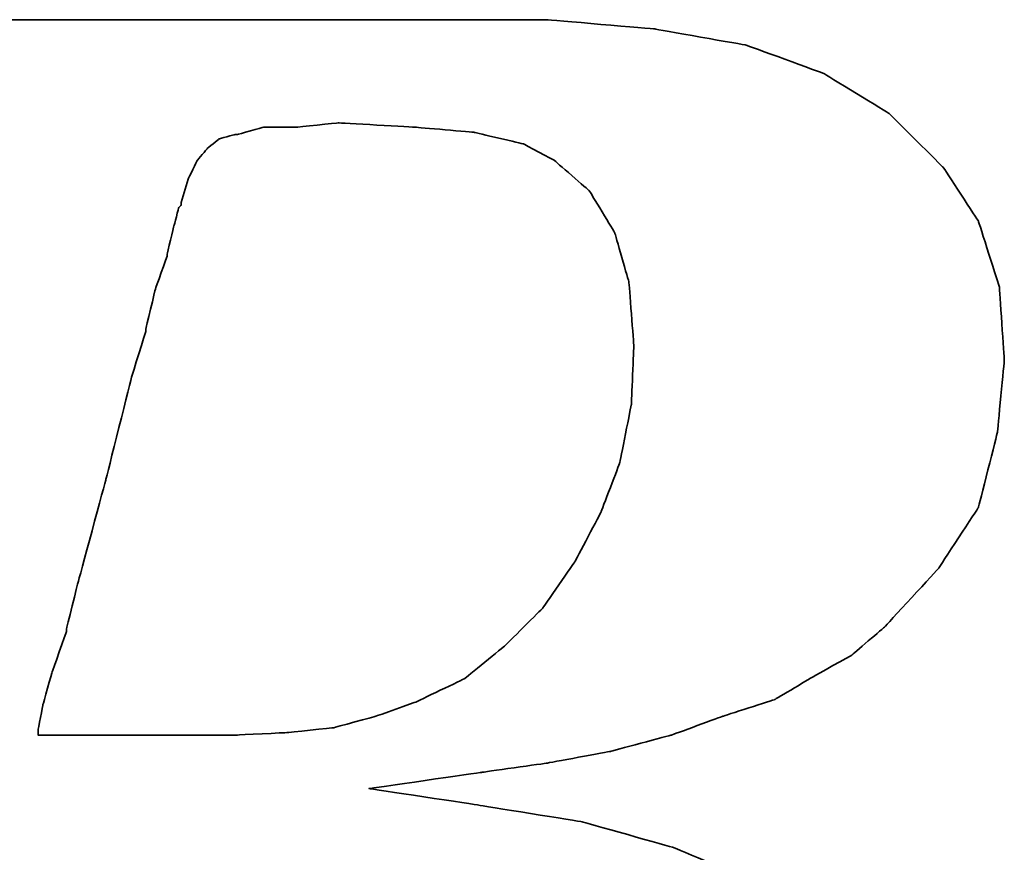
# Model space of a CAD drawing. Header units: millimetres. Extents: x -257 to 3135, y -1556 to 860.
# Tile 390 of 633: x 1312.91 to 1315.39, y -1260.5 to -1258.4. Entities that reach past the tile are written whole.
import ezdxf

# ---------------------------------------------------------------- set-up
doc = ezdxf.new("R2010")
doc.units = ezdxf.units.MM
doc.layers.add('DIM', color=4, linetype='CONTINUOUS')
doc.layers.add('layer 1', color=7, linetype='CONTINUOUS')

# ---------------------------------------------------------------- blocks, each defined once
blk = doc.blocks.new('TBI MOTION logo(完整正式版)')
at = {"layer": 'layer 1', "color": 22, "lineweight": 35}
for points, knots in [([(-64.65375, -6.86375), (-64.65375, -6.86375), (-64.84375, -7.29625), (-64.84375, -7.29625), (-64.84375, -7.29625), (-64.84375, -7.29625), (-64.86875, -7.34375), (-64.86875, -7.34375), (-64.86875, -7.34375), (-64.86875, -7.34375), (-64.86875, -7.36875), (-64.86875, -7.36875), (-64.86875, -7.36875), (-64.86875, -7.36875), (-65.15375, -7.65375), (-65.15375, -7.65375), (-65.15375, -7.65375), (-65.15375, -7.65375), (-65.17875, -7.65375), (-65.17875, -7.65375), (-65.17875, -7.65375), (-65.17875, -7.65375), (-65.20375, -7.67875), (-65.20375, -7.67875), (-65.20375, -7.67875), (-65.20375, -7.67875), (-65.58875, -7.87125), (-65.58875, -7.87125), (-65.58875, -7.87125), (-65.58875, -7.87125), (-65.63375, -7.87125), (-65.63375, -7.87125), (-65.63375, -7.87125), (-65.63375, -7.87125), (-65.65875, -7.89375), (-65.65875, -7.89375), (-65.65875, -7.89375), (-65.65875, -7.89375), (-66.09375, -7.94375), (-66.09375, -7.94375), (-66.09375, -7.94375), (-66.09375, -7.94375), (-66.11375, -7.94375), (-66.11375, -7.94375), (-66.11375, -7.94375), (-66.11375, -7.94375), (-66.16375, -7.94375), (-66.16375, -7.94375), (-66.16375, -7.94375), (-66.16375, -7.94375), (-66.30875, -7.94375), (-66.30875, -7.94375), (-66.30875, -7.94375), (-66.30875, -7.94375), (-66.69375, -7.94375), (-66.69375, -7.94375), (-66.69375, -7.94375), (-66.69375, -7.94375), (-67.07375, -7.94375), (-67.07375, -7.94375), (-67.07375, -7.94375), (-67.07375, -7.94375), (-67.12375, -7.94375), (-67.12375, -7.94375), (-67.12375, -7.94375), (-67.12375, -7.94375), (-67.12375, -7.96625), (-67.12375, -7.96625), (-67.12375, -7.96625), (-67.12375, -7.96625), (-67.14875, -7.99125), (-67.14875, -7.99125), (-67.14875, -7.99125), (-67.14875, -7.99125), (-67.24375, -8.34875), (-67.24375, -8.34875), (-67.24375, -8.34875), (-67.24375, -8.34875), (-67.31375, -8.68625), (-67.31375, -8.68625), (-67.31375, -8.68625), (-67.31375, -8.68625), (-67.26875, -8.68625), (-67.26875, -8.68625), (-67.26875, -8.68625), (-67.26875, -8.68625), (-67.07375, -8.68625), (-67.07375, -8.68625), (-67.07375, -8.68625), (-67.07375, -8.68625), (-66.54875, -8.68625), (-66.54875, -8.68625), (-66.54875, -8.68625), (-66.54875, -8.68625), (-65.82625, -8.68625), (-65.82625, -8.68625), (-65.82625, -8.68625), (-65.82625, -8.68625), (-65.01375, -8.68625), (-65.01375, -8.68625), (-65.01375, -8.68625), (-65.01375, -8.68625), (-64.05375, -8.68625), (-64.05375, -8.68625), (-64.05375, -8.68625), (-64.05375, -8.68625), (-62.08375, -8.68625), (-62.08375, -8.68625), (-62.08375, -8.68625), (-62.08375, -8.68625), (-60.06875, -8.68625), (-60.06875, -8.68625), (-60.06875, -8.68625), (-60.06875, -8.68625), (-59.10875, -8.68625), (-59.10875, -8.68625), (-59.10875, -8.68625), (-59.10875, -8.68625), (-58.29375, -8.68625), (-58.29375, -8.68625), (-58.29375, -8.68625), (-58.29375, -8.68625), (-57.57375, -8.68625), (-57.57375, -8.68625), (-57.57375, -8.68625), (-57.57375, -8.68625), (-57.04875, -8.68625), (-57.04875, -8.68625), (-57.04875, -8.68625), (-57.04875, -8.68625), (-56.85375, -8.68625), (-56.85375, -8.68625), (-56.85375, -8.68625), (-56.85375, -8.68625), (-56.70875, -8.68625), (-56.70875, -8.68625), (-56.70875, -8.68625), (-56.70875, -8.68625), (-56.61375, -8.68625), (-56.61375, -8.68625), (-56.61375, -8.68625), (-56.61375, -8.68625), (-56.56875, -8.68625), (-56.56875, -8.68625), (-56.56875, -8.68625), (-56.56875, -8.68625), (-55.65375, -8.63875), (-55.65375, -8.63875), (-55.65375, -8.63875), (-55.65375, -8.63875), (-54.76875, -8.51875), (-54.76875, -8.51875), (-54.76875, -8.51875), (-54.76875, -8.51875), (-53.90375, -8.30375), (-53.90375, -8.30375), (-53.90375, -8.30375), (-53.90375, -8.30375), (-53.08875, -8.03875), (-53.08875, -8.03875), (-53.08875, -8.03875), (-53.08875, -8.03875), (-52.34375, -7.65375), (-52.34375, -7.65375), (-52.34375, -7.65375), (-52.34375, -7.65375), (-51.69875, -7.29625), (-51.69875, -7.29625), (-51.69875, -7.29625), (-51.69875, -7.29625), (-51.21875, -6.91125), (-51.21875, -6.91125), (-51.21875, -6.91125), (-51.21875, -6.91125), (-50.83375, -6.50375), (-50.83375, -6.50375), (-50.83375, -6.50375), (-50.83375, -6.50375), (-50.44875, -5.94875), (-50.44875, -5.94875), (-50.44875, -5.94875), (-50.44875, -5.94875), (-50.13875, -5.30375), (-50.13875, -5.30375), (-50.13875, -5.30375), (-50.13875, -5.30375), (-49.99375, -4.65375), (-49.99375, -4.65375), (-49.99375, -4.65375), (-49.99375, -4.65375), (-49.92375, -3.98375), (-49.92375, -3.98375), (-49.92375, -3.98375), (-49.92375, -3.98375), (-49.99375, -3.19374), (-49.99375, -3.19374), (-49.99375, -3.19374), (-49.99375, -3.19374), (-50.23374, -2.44874), (-50.23374, -2.44874), (-50.23374, -2.44874), (-50.23374, -2.44874), (-50.59375, -1.87374), (-50.59375, -1.87374), (-50.59375, -1.87374), (-50.59375, -1.87374), (-51.09875, -1.31874), (-51.09875, -1.31874), (-51.09875, -1.31874), (-51.09875, -1.31874), (-51.74375, -0.81875), (-51.74375, -0.81875), (-51.74375, -0.81875), (-51.74375, -0.81875), (-52.53875, -0.48125), (-52.53875, -0.48125), (-52.53875, -0.48125), (-52.53875, -0.48125), (-53.47375, -0.21875), (-53.47375, -0.21875), (-53.47375, -0.21875), (-53.47375, -0.21875), (-54.52875, -0.04874), (-54.52875, -0.04874), (-54.52875, -0.04874), (-54.52875, -0.04874), (-55.65375, 0.12125), (-55.65375, 0.12125), (-55.65375, 0.12125), (-55.65375, 0.12125), (-54.50375, 0.28624), (-54.50375, 0.28624), (-54.50375, 0.28624), (-54.50375, 0.28624), (-53.83375, 0.38124), (-53.83375, 0.38124), (-53.83375, 0.38124), (-53.83375, 0.38124), (-53.18375, 0.50125), (-53.18375, 0.50125), (-53.18375, 0.50125), (-53.18375, 0.50125), (-52.55875, 0.66874), (-52.55875, 0.66874), (-52.55875, 0.66874), (-52.55875, 0.66874), (-52.03375, 0.86124), (-52.03375, 0.86124), (-52.03375, 0.86124), (-52.03375, 0.86124), (-51.50374, 1.03124), (-51.50374, 1.03124), (-51.50374, 1.03124), (-51.50374, 1.03124), (-51.09875, 1.27125), (-51.09875, 1.27125), (-51.09875, 1.27125), (-51.09875, 1.27125), (-50.71375, 1.48624), (-50.71375, 1.48624), (-50.71375, 1.48624), (-50.71375, 1.48624), (-50.37625, 1.77625), (-50.37625, 1.77625), (-50.37625, 1.77625), (-50.37625, 1.77625), (-49.82375, 2.37625), (-49.82375, 2.37625), (-49.82375, 2.37625), (-49.82375, 2.37625), (-49.41875, 2.99625), (-49.41875, 2.99625), (-49.41875, 2.99625), (-49.41875, 2.99625), (-49.22375, 3.76625), (-49.22375, 3.76625), (-49.22375, 3.76625), (-49.22375, 3.76625), (-49.15375, 4.50874), (-49.15375, 4.50874), (-49.15375, 4.50874), (-49.15375, 4.50874), (-49.20375, 5.25125), (-49.20375, 5.25125), (-49.20375, 5.25125), (-49.20375, 5.25125), (-49.41875, 5.92625), (-49.41875, 5.92625), (-49.41875, 5.92625), (-49.41875, 5.92625), (-49.77875, 6.47625), (-49.77875, 6.47625), (-49.77875, 6.47625), (-49.77875, 6.47625), (-50.33125, 7.02624), (-50.33125, 7.02624), (-50.33125, 7.02624), (-50.33125, 7.02624), (-51.00125, 7.43625), (-51.00125, 7.43625), (-51.00125, 7.43625), (-51.00125, 7.43625), (-51.79375, 7.72625), (-51.79375, 7.72625), (-51.79375, 7.72625), (-51.79375, 7.72625), (-52.72875, 7.89124), (-52.72875, 7.89124), (-52.72875, 7.89124), (-52.72875, 7.89124), (-53.83375, 7.98625), (-53.83375, 7.98625), (-53.83375, 7.98625), (-53.83375, 7.98625), (-53.92875, 7.98625), (-53.92875, 7.98625), (-53.92875, 7.98625), (-53.92875, 7.98625), (-54.26375, 7.98625), (-54.26375, 7.98625), (-54.26375, 7.98625), (-54.26375, 7.98625), (-54.74375, 7.98625), (-54.74375, 7.98625), (-54.74375, 7.98625), (-54.74375, 7.98625), (-55.36875, 7.98625), (-55.36875, 7.98625), (-55.36875, 7.98625), (-55.36875, 7.98625), (-56.13375, 7.98625), (-56.13375, 7.98625), (-56.13375, 7.98625), (-56.13375, 7.98625), (-56.94875, 7.98625), (-56.94875, 7.98625), (-56.94875, 7.98625), (-56.94875, 7.98625), (-58.77625, 7.98625), (-58.77625, 7.98625), (-58.77625, 7.98625), (-58.77625, 7.98625), (-60.59875, 7.98625), (-60.59875, 7.98625), (-60.59875, 7.98625), (-60.59875, 7.98625), (-61.41375, 7.98625), (-61.41375, 7.98625), (-61.41375, 7.98625), (-61.41375, 7.98625), (-62.17875, 7.98625), (-62.17875, 7.98625), (-62.17875, 7.98625), (-62.17875, 7.98625), (-62.80375, 7.98625), (-62.80375, 7.98625), (-62.80375, 7.98625), (-62.80375, 7.98625), (-63.30625, 7.98625), (-63.30625, 7.98625), (-63.30625, 7.98625), (-63.30625, 7.98625), (-63.57375, 7.98625), (-63.57375, 7.98625), (-63.57375, 7.98625), (-63.57375, 7.98625), (-63.57375, 7.96375), (-63.57375, 7.96375), (-63.57375, 7.96375), (-63.57375, 7.96375), (-63.59875, 7.94125), (-63.59875, 7.94125), (-63.59875, 7.94125), (-63.59875, 7.94125), (-63.69375, 7.55625), (-63.69375, 7.55625), (-63.69375, 7.55625), (-63.69375, 7.55625), (-63.76375, 7.24624), (-63.76375, 7.24624), (-63.76375, 7.24624), (-63.76375, 7.24624), (-63.23875, 7.24624), (-63.23875, 7.24624), (-63.23875, 7.24624), (-63.23875, 7.24624), (-62.75875, 7.24624), (-62.75875, 7.24624), (-62.75875, 7.24624), (-62.75875, 7.24624), (-62.61125, 7.24624), (-62.61125, 7.24624), (-62.61125, 7.24624), (-62.61125, 7.24624), (-62.56625, 7.24624), (-62.56625, 7.24624), (-62.56625, 7.24624), (-62.56625, 7.24624), (-62.22875, 7.24624), (-62.22875, 7.24624), (-62.22875, 7.24624), (-62.22875, 7.24624), (-62.20375, 7.24624), (-62.20375, 7.24624), (-62.20375, 7.24624), (-62.20375, 7.24624), (-62.17875, 7.21875), (-62.17875, 7.21875), (-62.17875, 7.21875), (-62.17875, 7.21875), (-61.96375, 7.17125), (-61.96375, 7.17125), (-61.96375, 7.17125), (-61.96375, 7.17125), (-61.72375, 7.12624), (-61.72375, 7.12624), (-61.72375, 7.12624), (-61.72375, 7.12624), (-61.70375, 7.12624), (-61.70375, 7.12624), (-61.70375, 7.12624), (-61.70375, 7.12624), (-61.55875, 7.07624), (-61.55875, 7.07624), (-61.55875, 7.07624), (-61.55875, 7.07624), (-61.50875, 7.07624), (-61.50875, 7.07624), (-61.50875, 7.07624), (-61.50875, 7.07624), (-61.48375, 7.02624), (-61.48375, 7.02624), (-61.48375, 7.02624), (-61.48375, 7.02624), (-61.31875, 6.83375), (-61.31875, 6.83375), (-61.31875, 6.83375), (-61.31875, 6.83375), (-61.29375, 6.81125), (-61.29375, 6.81125), (-61.29375, 6.81125), (-61.29375, 6.81125), (-61.29375, 6.78625), (-61.29375, 6.78625), (-61.29375, 6.78625), (-61.29375, 6.78625), (-61.19875, 6.50124), (-61.19875, 6.50124), (-61.19875, 6.50124), (-61.19875, 6.50124), (-61.17375, 6.45124), (-61.17375, 6.45124), (-61.17375, 6.45124), (-61.17375, 6.45124), (-61.19875, 6.40625), (-61.19875, 6.40625), (-61.19875, 6.40625), (-61.19875, 6.40625), (-61.26875, 5.99624), (-61.26875, 5.99624), (-61.26875, 5.99624), (-61.26875, 5.99624), (-61.26875, 5.85125), (-61.26875, 5.85125), (-61.26875, 5.85125), (-61.26875, 5.85125), (-61.26875, 5.82625), (-61.26875, 5.82625), (-61.26875, 5.82625), (-61.26875, 5.82625), (-61.29375, 5.80625), (-61.29375, 5.80625), (-61.29375, 5.80625), (-61.29375, 5.80625), (-61.34125, 5.66125), (-61.34125, 5.66125), (-61.34125, 5.66125), (-61.34125, 5.66125), (-61.41375, 5.44625), (-61.41375, 5.44625), (-61.41375, 5.44625), (-61.41375, 5.44625), (-61.48375, 5.15625), (-61.48375, 5.15625), (-61.48375, 5.15625), (-61.48375, 5.15625), (-61.58375, 4.82124), (-61.58375, 4.82124), (-61.58375, 4.82124), (-61.58375, 4.82124), (-61.79875, 4.00375), (-61.79875, 4.00375), (-61.79875, 4.00375), (-61.79875, 4.00375), (-62.05875, 2.99625), (-62.05875, 2.99625), (-62.05875, 2.99625), (-62.05875, 2.99625), (-62.34875, 1.91625), (-62.34875, 1.91625), (-62.34875, 1.91625), (-62.34875, 1.91625), (-62.97375, -0.41124), (-62.97375, -0.41124), (-62.97375, -0.41124), (-62.97375, -0.41124), (-63.59875, -2.75875), (-63.59875, -2.75875), (-63.59875, -2.75875), (-63.59875, -2.75875), (-63.88375, -3.86374), (-63.88375, -3.86374), (-63.88375, -3.86374), (-63.88375, -3.86374), (-64.14875, -4.82374), (-64.14875, -4.82374), (-64.14875, -4.82374), (-64.14875, -4.82374), (-64.36375, -5.64125), (-64.36375, -5.64125), (-64.36375, -5.64125), (-64.36375, -5.64125), (-64.43625, -5.97625), (-64.43625, -5.97625), (-64.43625, -5.97625), (-64.43625, -5.97625), (-64.50875, -6.28625), (-64.50875, -6.28625), (-64.50875, -6.28625), (-64.50875, -6.28625), (-64.50875, -6.30875), (-64.50875, -6.30875), (-64.50875, -6.30875), (-64.50875, -6.30875), (-64.57875, -6.50375), (-64.57875, -6.50375), (-64.57875, -6.50375), (-64.57875, -6.50375), (-64.62875, -6.69625), (-64.62875, -6.69625), (-64.62875, -6.69625), (-64.62875, -6.69625), (-64.62875, -6.76875), (-64.62875, -6.76875), (-64.62875, -6.76875), (-64.62875, -6.76875), (-64.62875, -6.81375), (-64.62875, -6.81375), (-64.62875, -6.81375), (-64.62875, -6.81375), (-64.62875, -6.83875), (-64.62875, -6.83875), (-64.62875, -6.83875), (-64.62875, -6.83875), (-64.65375, -6.86375), (-64.65375, -6.86375)], [0, 0, 0, 0, 0.00719424, 0.00719424, 0.00719424, 0.00719425, 0.01438849, 0.01438849, 0.01438849, 0.0143885, 0.02158273, 0.02158273, 0.02158273, 0.02158274, 0.02877698, 0.02877698, 0.02877698, 0.02877699, 0.03597122, 0.03597122, 0.03597122, 0.03597123, 0.04316547, 0.04316547, 0.04316547, 0.04316548, 0.05035971, 0.05035971, 0.05035971, 0.05035972, 0.05755396, 0.05755396, 0.05755396, 0.05755397, 0.0647482, 0.0647482, 0.0647482, 0.06474821, 0.07194245, 0.07194245, 0.07194245, 0.07194246, 0.07913669, 0.07913669, 0.07913669, 0.0791367, 0.08633094, 0.08633094, 0.08633094, 0.08633095, 0.09352518, 0.09352518, 0.09352518, 0.09352519, 0.10071942, 0.10071942, 0.10071942, 0.10071943, 0.10791367, 0.10791367, 0.10791367, 0.10791368, 0.11510791, 0.11510791, 0.11510791, 0.11510792, 0.12230216, 0.12230216, 0.12230216, 0.12230217, 0.1294964, 0.1294964, 0.1294964, 0.12949641, 0.13669065, 0.13669065, 0.13669065, 0.13669066, 0.14388489, 0.14388489, 0.14388489, 0.1438849, 0.15107914, 0.15107914, 0.15107914, 0.15107915, 0.15827338, 0.15827338, 0.15827338, 0.15827339, 0.16546763, 0.16546763, 0.16546763, 0.16546764, 0.17266187, 0.17266187, 0.17266187, 0.17266188, 0.17985612, 0.17985612, 0.17985612, 0.17985613, 0.18705036, 0.18705036, 0.18705036, 0.18705037, 0.1942446, 0.1942446, 0.1942446, 0.19424461, 0.20143885, 0.20143885, 0.20143885, 0.20143886, 0.20863309, 0.20863309, 0.20863309, 0.2086331, 0.21582734, 0.21582734, 0.21582734, 0.21582735, 0.22302158, 0.22302158, 0.22302158, 0.22302159, 0.23021583, 0.23021583, 0.23021583, 0.23021584, 0.23741007, 0.23741007, 0.23741007, 0.23741008, 0.24460432, 0.24460432, 0.24460432, 0.24460433, 0.25179856, 0.25179856, 0.25179856, 0.25179857, 0.25899281, 0.25899281, 0.25899281, 0.25899282, 0.26618705, 0.26618705, 0.26618705, 0.26618706, 0.27338129, 0.27338129, 0.27338129, 0.2733813, 0.28057554, 0.28057554, 0.28057554, 0.28057555, 0.28776978, 0.28776978, 0.28776978, 0.28776979, 0.29496403, 0.29496403, 0.29496403, 0.29496404, 0.30215827, 0.30215827, 0.30215827, 0.30215828, 0.30935252, 0.30935252, 0.30935252, 0.30935253, 0.31654676, 0.31654676, 0.31654676, 0.31654677, 0.32374101, 0.32374101, 0.32374101, 0.32374102, 0.33093525, 0.33093525, 0.33093525, 0.33093526, 0.3381295, 0.3381295, 0.3381295, 0.33812951, 0.34532374, 0.34532374, 0.34532374, 0.34532375, 0.35251799, 0.35251799, 0.35251799, 0.352518, 0.35971223, 0.35971223, 0.35971223, 0.35971224, 0.36690647, 0.36690647, 0.36690647, 0.36690648, 0.37410072, 0.37410072, 0.37410072, 0.37410073, 0.38129496, 0.38129496, 0.38129496, 0.38129497, 0.38848921, 0.38848921, 0.38848921, 0.38848922, 0.39568345, 0.39568345, 0.39568345, 0.39568346, 0.4028777, 0.4028777, 0.4028777, 0.40287771, 0.41007194, 0.41007194, 0.41007194, 0.41007195, 0.41726619, 0.41726619, 0.41726619, 0.4172662, 0.42446043, 0.42446043, 0.42446043, 0.42446044, 0.43165468, 0.43165468, 0.43165468, 0.43165469, 0.43884892, 0.43884892, 0.43884892, 0.43884893, 0.44604317, 0.44604317, 0.44604317, 0.44604318, 0.45323741, 0.45323741, 0.45323741, 0.45323742, 0.46043165, 0.46043165, 0.46043165, 0.46043166, 0.4676259, 0.4676259, 0.4676259, 0.46762591, 0.47482014, 0.47482014, 0.47482014, 0.47482015, 0.48201439, 0.48201439, 0.48201439, 0.4820144, 0.48920863, 0.48920863, 0.48920863, 0.48920864, 0.49640288, 0.49640288, 0.49640288, 0.49640289, 0.50359712, 0.50359712, 0.50359712, 0.50359713, 0.51079137, 0.51079137, 0.51079137, 0.51079138, 0.51798561, 0.51798561, 0.51798561, 0.51798562, 0.52517986, 0.52517986, 0.52517986, 0.52517987, 0.5323741, 0.5323741, 0.5323741, 0.53237411, 0.53956835, 0.53956835, 0.53956835, 0.53956836, 0.54676259, 0.54676259, 0.54676259, 0.5467626, 0.55395683, 0.55395683, 0.55395683, 0.55395684, 0.56115108, 0.56115108, 0.56115108, 0.56115109, 0.56834532, 0.56834532, 0.56834532, 0.56834533, 0.57553957, 0.57553957, 0.57553957, 0.57553958, 0.58273381, 0.58273381, 0.58273381, 0.58273382, 0.58992806, 0.58992806, 0.58992806, 0.58992807, 0.5971223, 0.5971223, 0.5971223, 0.59712231, 0.60431655, 0.60431655, 0.60431655, 0.60431656, 0.61151079, 0.61151079, 0.61151079, 0.6115108, 0.61870504, 0.61870504, 0.61870504, 0.61870505, 0.62589928, 0.62589928, 0.62589928, 0.62589929, 0.63309353, 0.63309353, 0.63309353, 0.63309354, 0.64028777, 0.64028777, 0.64028777, 0.64028778, 0.64748201, 0.64748201, 0.64748201, 0.64748202, 0.65467626, 0.65467626, 0.65467626, 0.65467627, 0.6618705, 0.6618705, 0.6618705, 0.66187051, 0.66906475, 0.66906475, 0.66906475, 0.66906476, 0.67625899, 0.67625899, 0.67625899, 0.676259, 0.68345324, 0.68345324, 0.68345324, 0.68345325, 0.69064748, 0.69064748, 0.69064748, 0.69064749, 0.69784173, 0.69784173, 0.69784173, 0.69784174, 0.70503597, 0.70503597, 0.70503597, 0.70503598, 0.71223022, 0.71223022, 0.71223022, 0.71223023, 0.71942446, 0.71942446, 0.71942446, 0.71942447, 0.72661871, 0.72661871, 0.72661871, 0.72661872, 0.73381295, 0.73381295, 0.73381295, 0.73381296, 0.74100719, 0.74100719, 0.74100719, 0.7410072, 0.74820144, 0.74820144, 0.74820144, 0.74820145, 0.75539568, 0.75539568, 0.75539568, 0.75539569, 0.76258993, 0.76258993, 0.76258993, 0.76258994, 0.76978417, 0.76978417, 0.76978417, 0.76978418, 0.77697842, 0.77697842, 0.77697842, 0.77697843, 0.78417266, 0.78417266, 0.78417266, 0.78417267, 0.79136691, 0.79136691, 0.79136691, 0.79136692, 0.79856115, 0.79856115, 0.79856115, 0.79856116, 0.8057554, 0.8057554, 0.8057554, 0.80575541, 0.81294964, 0.81294964, 0.81294964, 0.81294965, 0.82014388, 0.82014388, 0.82014388, 0.82014389, 0.82733813, 0.82733813, 0.82733813, 0.82733814, 0.83453237, 0.83453237, 0.83453237, 0.83453238, 0.84172662, 0.84172662, 0.84172662, 0.84172663, 0.84892086, 0.84892086, 0.84892086, 0.84892087, 0.85611511, 0.85611511, 0.85611511, 0.85611512, 0.86330935, 0.86330935, 0.86330935, 0.86330936, 0.8705036, 0.8705036, 0.8705036, 0.87050361, 0.87769784, 0.87769784, 0.87769784, 0.87769785, 0.88489209, 0.88489209, 0.88489209, 0.8848921, 0.89208633, 0.89208633, 0.89208633, 0.89208634, 0.89928058, 0.89928058, 0.89928058, 0.89928059, 0.90647482, 0.90647482, 0.90647482, 0.90647483, 0.91366906, 0.91366906, 0.91366906, 0.91366907, 0.92086331, 0.92086331, 0.92086331, 0.92086332, 0.92805755, 0.92805755, 0.92805755, 0.92805756, 0.9352518, 0.9352518, 0.9352518, 0.93525181, 0.94244604, 0.94244604, 0.94244604, 0.94244605, 0.94964029, 0.94964029, 0.94964029, 0.9496403, 0.95683453, 0.95683453, 0.95683453, 0.95683454, 0.96402878, 0.96402878, 0.96402878, 0.96402879, 0.97122302, 0.97122302, 0.97122302, 0.97122303, 0.97841727, 0.97841727, 0.97841727, 0.97841728, 0.98561151, 0.98561151, 0.98561151, 0.98561152, 0.99280576, 0.99280576, 0.99280576, 0.99280577, 1, 1, 1, 1]), ([(-57.50375, 6.35625), (-57.50375, 6.35625), (-57.57375, 6.11625), (-57.57375, 6.11625), (-57.57375, 6.11625), (-57.57375, 6.11625), (-57.57375, 6.09125), (-57.57375, 6.09125), (-57.57375, 6.09125), (-57.57375, 6.09125), (-57.59875, 6.06625), (-57.59875, 6.06625), (-57.59875, 6.06625), (-57.59875, 6.06625), (-57.64875, 5.87625), (-57.64875, 5.87625), (-57.64875, 5.87625), (-57.64875, 5.87625), (-57.71875, 5.58875), (-57.71875, 5.58875), (-57.71875, 5.58875), (-57.71875, 5.58875), (-57.71875, 5.56625), (-57.71875, 5.56625), (-57.71875, 5.56625), (-57.71875, 5.56625), (-57.83875, 5.23125), (-57.83875, 5.23125), (-57.83875, 5.23125), (-57.83875, 5.23125), (-57.93625, 4.82124), (-57.93625, 4.82124), (-57.93625, 4.82124), (-57.93625, 4.82124), (-57.93625, 4.79624), (-57.93625, 4.79624), (-57.93625, 4.79624), (-57.93625, 4.79624), (-58.07875, 4.34125), (-58.07875, 4.34125), (-58.07875, 4.34125), (-58.07875, 4.34125), (-58.34375, 3.28625), (-58.34375, 3.28625), (-58.34375, 3.28625), (-58.34375, 3.28625), (-58.62875, 2.23124), (-58.62875, 2.23124), (-58.62875, 2.23124), (-58.62875, 2.23124), (-58.74875, 1.75125), (-58.74875, 1.75125), (-58.74875, 1.75125), (-58.74875, 1.75125), (-58.74875, 1.72625), (-58.74875, 1.72625), (-58.74875, 1.72625), (-58.74875, 1.72625), (-58.89375, 1.31625), (-58.89375, 1.31625), (-58.89375, 1.31625), (-58.89375, 1.31625), (-58.98875, 0.98124), (-58.98875, 0.98124), (-58.98875, 0.98124), (-58.98875, 0.98124), (-59.03875, 0.71625), (-59.03875, 0.71625), (-59.03875, 0.71625), (-59.03875, 0.71625), (-59.03875, 0.66874), (-59.03875, 0.66874), (-59.03875, 0.66874), (-59.03875, 0.66874), (-58.91875, 0.66874), (-58.91875, 0.66874), (-58.91875, 0.66874), (-58.91875, 0.66874), (-58.53375, 0.66874), (-58.53375, 0.66874), (-58.53375, 0.66874), (-58.53375, 0.66874), (-58.10375, 0.66874), (-58.10375, 0.66874), (-58.10375, 0.66874), (-58.10375, 0.66874), (-57.66875, 0.66874), (-57.66875, 0.66874), (-57.66875, 0.66874), (-57.66875, 0.66874), (-57.33375, 0.66874), (-57.33375, 0.66874), (-57.33375, 0.66874), (-57.33375, 0.66874), (-57.09375, 0.66874), (-57.09375, 0.66874), (-57.09375, 0.66874), (-57.09375, 0.66874), (-56.99875, 0.66874), (-56.99875, 0.66874), (-56.99875, 0.66874), (-56.99875, 0.66874), (-56.49375, 0.69374), (-56.49375, 0.69374), (-56.49375, 0.69374), (-56.49375, 0.69374), (-56.01375, 0.74374), (-56.01375, 0.74374), (-56.01375, 0.74374), (-56.01375, 0.74374), (-55.58375, 0.86124), (-55.58375, 0.86124), (-55.58375, 0.86124), (-55.58375, 0.86124), (-55.17375, 1.00624), (-55.17375, 1.00624), (-55.17375, 1.00624), (-55.17375, 1.00624), (-54.67375, 1.24625), (-54.67375, 1.24625), (-54.67375, 1.24625), (-54.67375, 1.24625), (-54.26375, 1.58124), (-54.26375, 1.58124), (-54.26375, 1.58124), (-54.26375, 1.58124), (-53.87875, 1.96374), (-53.87875, 1.96374), (-53.87875, 1.96374), (-53.87875, 1.96374), (-53.54375, 2.44625), (-53.54375, 2.44625), (-53.54375, 2.44625), (-53.54375, 2.44625), (-53.27875, 2.95125), (-53.27875, 2.95125), (-53.27875, 2.95125), (-53.27875, 2.95125), (-53.08875, 3.45124), (-53.08875, 3.45124), (-53.08875, 3.45124), (-53.08875, 3.45124), (-52.96875, 4.05124), (-52.96875, 4.05124), (-52.96875, 4.05124), (-52.96875, 4.05124), (-52.94375, 4.65125), (-52.94375, 4.65125), (-52.94375, 4.65125), (-52.94375, 4.65125), (-52.99375, 5.30125), (-52.99375, 5.30125), (-52.99375, 5.30125), (-52.99375, 5.30125), (-53.13875, 5.80625), (-53.13875, 5.80625), (-53.13875, 5.80625), (-53.13875, 5.80625), (-53.39875, 6.23625), (-53.39875, 6.23625), (-53.39875, 6.23625), (-53.39875, 6.23625), (-53.75875, 6.54875), (-53.75875, 6.54875), (-53.75875, 6.54875), (-53.75875, 6.54875), (-54.07375, 6.71625), (-54.07375, 6.71625), (-54.07375, 6.71625), (-54.07375, 6.71625), (-54.57375, 6.83375), (-54.57375, 6.83375), (-54.57375, 6.83375), (-54.57375, 6.83375), (-55.17375, 6.88625), (-55.17375, 6.88625), (-55.17375, 6.88625), (-55.17375, 6.88625), (-55.96875, 6.93125), (-55.96875, 6.93125), (-55.96875, 6.93125), (-55.96875, 6.93125), (-56.39875, 6.88625), (-56.39875, 6.88625), (-56.39875, 6.88625), (-56.39875, 6.88625), (-56.42125, 6.88625), (-56.42125, 6.88625), (-56.42125, 6.88625), (-56.42125, 6.88625), (-56.73375, 6.88625), (-56.73375, 6.88625), (-56.73375, 6.88625), (-56.73375, 6.88625), (-56.99875, 6.81125), (-56.99875, 6.81125), (-56.99875, 6.81125), (-56.99875, 6.81125), (-57.02375, 6.81125), (-57.02375, 6.81125), (-57.02375, 6.81125), (-57.02375, 6.81125), (-57.18875, 6.76625), (-57.18875, 6.76625), (-57.18875, 6.76625), (-57.18875, 6.76625), (-57.30875, 6.66625), (-57.30875, 6.66625), (-57.30875, 6.66625), (-57.30875, 6.66625), (-57.40875, 6.54875), (-57.40875, 6.54875), (-57.40875, 6.54875), (-57.40875, 6.54875), (-57.50375, 6.35625), (-57.50375, 6.35625)], [0, 0, 0, 0, 0.01851852, 0.01851852, 0.01851852, 0.01851853, 0.03703704, 0.03703704, 0.03703704, 0.03703705, 0.05555556, 0.05555556, 0.05555556, 0.05555557, 0.07407407, 0.07407407, 0.07407407, 0.07407408, 0.09259259, 0.09259259, 0.09259259, 0.0925926, 0.11111111, 0.11111111, 0.11111111, 0.11111112, 0.12962963, 0.12962963, 0.12962963, 0.12962964, 0.14814815, 0.14814815, 0.14814815, 0.14814816, 0.16666667, 0.16666667, 0.16666667, 0.16666668, 0.18518519, 0.18518519, 0.18518519, 0.1851852, 0.2037037, 0.2037037, 0.2037037, 0.20370371, 0.22222222, 0.22222222, 0.22222222, 0.22222223, 0.24074074, 0.24074074, 0.24074074, 0.24074075, 0.25925926, 0.25925926, 0.25925926, 0.25925927, 0.27777778, 0.27777778, 0.27777778, 0.27777779, 0.2962963, 0.2962963, 0.2962963, 0.29629631, 0.31481481, 0.31481481, 0.31481481, 0.31481482, 0.33333333, 0.33333333, 0.33333333, 0.33333334, 0.35185185, 0.35185185, 0.35185185, 0.35185186, 0.37037037, 0.37037037, 0.37037037, 0.37037038, 0.38888889, 0.38888889, 0.38888889, 0.3888889, 0.40740741, 0.40740741, 0.40740741, 0.40740742, 0.42592593, 0.42592593, 0.42592593, 0.42592594, 0.44444444, 0.44444444, 0.44444444, 0.44444445, 0.46296296, 0.46296296, 0.46296296, 0.46296297, 0.48148148, 0.48148148, 0.48148148, 0.48148149, 0.5, 0.5, 0.5, 0.50000001, 0.51851852, 0.51851852, 0.51851852, 0.51851853, 0.53703704, 0.53703704, 0.53703704, 0.53703705, 0.55555556, 0.55555556, 0.55555556, 0.55555557, 0.57407407, 0.57407407, 0.57407407, 0.57407408, 0.59259259, 0.59259259, 0.59259259, 0.5925926, 0.61111111, 0.61111111, 0.61111111, 0.61111112, 0.62962963, 0.62962963, 0.62962963, 0.62962964, 0.64814815, 0.64814815, 0.64814815, 0.64814816, 0.66666667, 0.66666667, 0.66666667, 0.66666668, 0.68518519, 0.68518519, 0.68518519, 0.6851852, 0.7037037, 0.7037037, 0.7037037, 0.70370371, 0.72222222, 0.72222222, 0.72222222, 0.72222223, 0.74074074, 0.74074074, 0.74074074, 0.74074075, 0.75925926, 0.75925926, 0.75925926, 0.75925927, 0.77777778, 0.77777778, 0.77777778, 0.77777779, 0.7962963, 0.7962963, 0.7962963, 0.79629631, 0.81481481, 0.81481481, 0.81481481, 0.81481482, 0.83333333, 0.83333333, 0.83333333, 0.83333334, 0.85185185, 0.85185185, 0.85185185, 0.85185186, 0.87037037, 0.87037037, 0.87037037, 0.87037038, 0.88888889, 0.88888889, 0.88888889, 0.8888889, 0.90740741, 0.90740741, 0.90740741, 0.90740742, 0.92592593, 0.92592593, 0.92592593, 0.92592594, 0.94444444, 0.94444444, 0.94444444, 0.94444445, 0.96296296, 0.96296296, 0.96296296, 0.96296297, 0.98148148, 0.98148148, 0.98148148, 0.98148149, 1, 1, 1, 1])]:
    blk.add_open_spline(points, degree=3, knots=knots, dxfattribs=at)

msp = doc.modelspace()

# ---------------------------------------------------------------- block references
at = {"layer": 'DIM', "color": 7, "xscale": 0.246592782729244, "yscale": 0.246592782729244, "zscale": 0.246592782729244}
msp.add_blockref('TBI MOTION logo(完整正式版)', (1327.5156, -1260.3654), dxfattribs=at)

doc.saveas('drawing.dxf')
